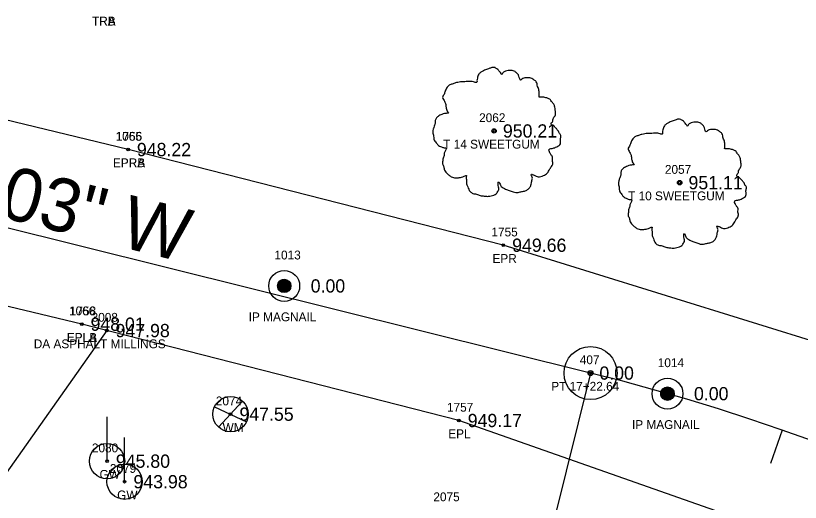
# Model space of a CAD drawing. Extents: x 1528109 to 1531398, y 1157799 to 1162548.
# Drawn here: x 1530324.8 to 1530413.6, y 1159116.5 to 1159171.6 of the extents above; entities that cross this region are included whole.
import ezdxf

# ---------------------------------------------------------------- set-up
doc = ezdxf.new("R2010")
doc.units = 0
for name, color, linetype in [('RD_EX_Driveway', 7, 'Continuous'), ('RD_EX_Driveway_txCode', 7, 'Continuous'), ('RD_EX_DV_Prop_txCode', 7, 'Continuous'), ('RD_EX_DV_PropPin', 7, 'Continuous'), ('RD_EX_Road', 7, 'Continuous'), ('RD_EX_Road_txCode', 7, 'Continuous'), ('RD_EX_TX_Driveway_ELEV', 7, 'Continuous'), ('RD_EX_TX_DV_Prop_ELEV', 7, 'Continuous'), ('RD_EX_TX_Road_ELEV', 7, 'Continuous'), ('RD_EX_TX_UT_ELEV', 7, 'Continuous'), ('RD_EX_TX_VEG_ELEV', 7, 'Continuous'), ('RD_EX_UT', 7, 'Continuous'), ('RD_EX_UT_txCode', 7, 'Continuous'), ('RD_EX_VEG', 7, 'Continuous'), ('RD_EX_VEG_txCode', 7, 'Continuous'), ('RD_HC_Cl', 7, 'Continuous'), ('RD_HC_Data', 7, 'Continuous'), ('RD_HC_Data_Tic', 7, 'Continuous'), ('RD_HC_Survey_ELEV', 7, 'Continuous'), ('RD_HC_txCode', 7, 'Continuous'), ('RD_SMD_Locator', 7, 'Continuous')]:
    doc.layers.add(name, color=color, linetype=linetype)

msp = doc.modelspace()

# ---------------------------------------------------------------- linework, layer by layer
at = {"layer": 'RD_EX_Driveway'}
msp.add_lwpolyline([(1530335.111, 1159135.944), (1530311.832, 1159103.01), (1530290.756, 1159080.388), (1530259.55, 1159056.296)], dxfattribs=at)
at = {"layer": 'RD_EX_DV_PropPin'}
for p, q in [((1530354.568, 1159140.572), (1530354.568, 1159141.425)), ((1530354.603, 1159140.524), (1530354.603, 1159141.473)), ((1530354.638, 1159140.484), (1530354.638, 1159141.514)), ((1530354.673, 1159140.448), (1530354.673, 1159141.549)), ((1530354.708, 1159140.416), (1530354.708, 1159141.581)), ((1530354.743, 1159140.389), (1530354.743, 1159141.608)), ((1530354.778, 1159140.364), (1530354.778, 1159141.633)), ((1530354.813, 1159140.342), (1530354.813, 1159141.655)), ((1530354.848, 1159140.323), (1530354.848, 1159141.674)), ((1530354.883, 1159140.306), (1530354.883, 1159141.691)), ((1530354.918, 1159140.291), (1530354.918, 1159141.706)), ((1530354.953, 1159140.278), (1530354.953, 1159141.719)), ((1530354.988, 1159140.267), (1530354.988, 1159141.73)), ((1530355.024, 1159140.258), (1530355.024, 1159141.739)), ((1530355.059, 1159140.251), (1530355.059, 1159141.747)), ((1530355.094, 1159140.245), (1530355.094, 1159141.752)), ((1530355.129, 1159140.241), (1530355.129, 1159141.756)), ((1530355.164, 1159140.238), (1530355.164, 1159141.759)), ((1530355.199, 1159140.238), (1530355.199, 1159141.76)), ((1530355.234, 1159140.238), (1530355.234, 1159141.759)), ((1530355.269, 1159140.241), (1530355.269, 1159141.756)), ((1530355.304, 1159140.245), (1530355.304, 1159141.752)), ((1530355.339, 1159140.251), (1530355.339, 1159141.747)), ((1530355.374, 1159140.258), (1530355.374, 1159141.739)), ((1530355.409, 1159140.267), (1530355.409, 1159141.73)), ((1530355.444, 1159140.278), (1530355.444, 1159141.719)), ((1530355.479, 1159140.291), (1530355.479, 1159141.706)), ((1530355.514, 1159140.306), (1530355.514, 1159141.691)), ((1530355.549, 1159140.323), (1530355.549, 1159141.674)), ((1530355.584, 1159140.342), (1530355.584, 1159141.655)), ((1530355.619, 1159140.364), (1530355.619, 1159141.633)), ((1530355.654, 1159140.389), (1530355.654, 1159141.608)), ((1530355.689, 1159140.416), (1530355.689, 1159141.581)), ((1530355.724, 1159140.448), (1530355.724, 1159141.549)), ((1530355.759, 1159140.484), (1530355.759, 1159141.514)), ((1530355.794, 1159140.524), (1530355.794, 1159141.473)), ((1530355.829, 1159140.572), (1530355.829, 1159141.425)), ((1530354.463, 1159140.802), (1530354.463, 1159141.195)), ((1530354.498, 1159140.701), (1530354.498, 1159141.297)), ((1530354.533, 1159140.629), (1530354.533, 1159141.368)), ((1530355.864, 1159140.629), (1530355.864, 1159141.368)), ((1530355.899, 1159140.701), (1530355.899, 1159141.297)), ((1530355.934, 1159140.802), (1530355.934, 1159141.195)), ((1530397.851, 1159128.605), (1530397.851, 1159128.998)), ((1530397.886, 1159128.504), (1530397.886, 1159129.099)), ((1530397.921, 1159128.432), (1530397.921, 1159129.171)), ((1530397.956, 1159128.375), (1530397.956, 1159129.228)), ((1530397.991, 1159128.327), (1530397.991, 1159129.276)), ((1530398.026, 1159128.286), (1530398.026, 1159129.317)), ((1530398.061, 1159128.251), (1530398.061, 1159129.352)), ((1530398.096, 1159128.219), (1530398.096, 1159129.384)), ((1530398.131, 1159128.192), (1530398.131, 1159129.411)), ((1530398.166, 1159128.167), (1530398.166, 1159129.436)), ((1530398.201, 1159128.145), (1530398.201, 1159129.458)), ((1530398.236, 1159128.126), (1530398.236, 1159129.477)), ((1530398.271, 1159128.109), (1530398.271, 1159129.494)), ((1530398.306, 1159128.094), (1530398.306, 1159129.509)), ((1530398.341, 1159128.081), (1530398.341, 1159129.522)), ((1530398.376, 1159128.07), (1530398.376, 1159129.533)), ((1530398.412, 1159128.061), (1530398.412, 1159129.542)), ((1530398.447, 1159128.053), (1530398.447, 1159129.55)), ((1530398.482, 1159128.048), (1530398.482, 1159129.555)), ((1530398.517, 1159128.044), (1530398.517, 1159129.559)), ((1530398.552, 1159128.041), (1530398.552, 1159129.562)), ((1530398.587, 1159128.04), (1530398.587, 1159129.563)), ((1530398.622, 1159128.041), (1530398.622, 1159129.562)), ((1530398.657, 1159128.044), (1530398.657, 1159129.559)), ((1530398.692, 1159128.048), (1530398.692, 1159129.555)), ((1530398.727, 1159128.053), (1530398.727, 1159129.55)), ((1530398.762, 1159128.061), (1530398.762, 1159129.542)), ((1530398.797, 1159128.07), (1530398.797, 1159129.533)), ((1530398.832, 1159128.081), (1530398.832, 1159129.522)), ((1530398.867, 1159128.094), (1530398.867, 1159129.509)), ((1530398.902, 1159128.109), (1530398.902, 1159129.494)), ((1530398.937, 1159128.126), (1530398.937, 1159129.477)), ((1530398.972, 1159128.145), (1530398.972, 1159129.458)), ((1530399.007, 1159128.167), (1530399.007, 1159129.436)), ((1530399.042, 1159128.192), (1530399.042, 1159129.411)), ((1530399.077, 1159128.219), (1530399.077, 1159129.384)), ((1530399.112, 1159128.251), (1530399.112, 1159129.352)), ((1530399.147, 1159128.286), (1530399.147, 1159129.317)), ((1530399.182, 1159128.327), (1530399.182, 1159129.276)), ((1530399.217, 1159128.375), (1530399.217, 1159129.228)), ((1530399.252, 1159128.432), (1530399.252, 1159129.171)), ((1530399.287, 1159128.504), (1530399.287, 1159129.099)), ((1530399.322, 1159128.605), (1530399.322, 1159128.998))]:
    msp.add_line(p, q, dxfattribs=at)
for centre, radius in [((1530355.199, 1159140.999), 1.75), ((1530355.199, 1159140.999), 0.761), ((1530398.587, 1159128.801), 1.75), ((1530398.587, 1159128.801), 0.761)]:
    msp.add_circle(centre, radius, dxfattribs=at)
at = {"layer": 'RD_EX_Road'}
for points in [[(1530337.524, 1159156.438), (1530294.126, 1159166.929), (1530250.926, 1159177.698), (1530204.422, 1159191.501), (1530168.451, 1159204.972), (1530120.583, 1159231.544), (1530104.564, 1159243.153), (1530086.767, 1159257.614), (1530051.976, 1159290.884), (1530019.197, 1159326.185), (1529978.154, 1159378.313), (1529959.682, 1159408.202), (1529942.811, 1159442.343), (1529934.787, 1159460.877), (1529923.222, 1159491.089), (1529910.457, 1159527.951), (1529895.986, 1159570.934), (1529881.686, 1159613.98), (1529856.284, 1159690.671), (1529839.736, 1159739.707), (1529819.567, 1159800.037), (1529788.948, 1159890.988)], [(1530332.276, 1159136.668), (1530288.961, 1159147.056), (1530245.679, 1159158.002), (1530197.525, 1159172.184), (1530159.104, 1159186.574), (1530108.597, 1159214.893), (1530072.674, 1159242.37), (1530037.118, 1159276.962), (1530005.208, 1159311.503), (1529961.591, 1159366.877), (1529941.786, 1159398.289), (1529924.064, 1159434.111), (1529903.768, 1159484.387), (1529891.443, 1159520.805), (1529876.794, 1159564.704), (1529862.9, 1159606.82), (1529836.939, 1159684.287), (1529820.656, 1159733.094), (1529800.023, 1159794.401), (1529769.543, 1159884.464)], [(1530704.872, 1158597.47), (1530691.014, 1158649.877), (1530681.221, 1158687.321), (1530670.59, 1158724.996), (1530654.416, 1158774.072), (1530635.351, 1158823.151), (1530627.8, 1158842.302), (1530617.346, 1158868.693), (1530597.914, 1158918.043), (1530578.532, 1158967.566), (1530556.701, 1159015.656), (1530524.512, 1159062.454), (1530499.94, 1159086.31), (1530481.928, 1159100.117), (1530434.533, 1159126.999), (1530416.954, 1159134.125), (1530380.005, 1159145.606), (1530337.524, 1159156.438)], [(1530685.414, 1158592.229), (1530678.869, 1158616.455), (1530671.675, 1158642.169), (1530661.525, 1158682.333), (1530651.167, 1158718.794), (1530644.653, 1158739.347), (1530638.953, 1158757.576), (1530635.453, 1158767.399), (1530616.881, 1158814.943), (1530597.612, 1158862.776), (1530579.091, 1158910.209), (1530559.732, 1158959.385), (1530538.759, 1159006.159), (1530508.965, 1159048.302), (1530469.435, 1159083.445), (1530424.026, 1159108.511), (1530374.973, 1159125.763), (1530332.276, 1159136.668)]]:
    msp.add_lwpolyline(points, dxfattribs=at)
at = {"layer": 'RD_EX_UT'}
for p, q in [((1530347.298, 1159127.317), (1530350.929, 1159125.604)), ((1530347.78, 1159125.022), (1530350.447, 1159127.918)), ((1530335.142, 1159121.16), (1530335.142, 1159126.16)), ((1530337.135, 1159118.835), (1530337.135, 1159123.835))]:
    msp.add_line(p, q, dxfattribs=at)
for centre, radius in [((1530349.132, 1159126.48), 2), ((1530335.142, 1159121.16), 1.999), ((1530337.135, 1159118.835), 1.999)]:
    msp.add_circle(centre, radius, dxfattribs=at)
at = {"layer": 'RD_EX_VEG'}
for centre, radius in [((1530378.956, 1159158.545), 0.25), ((1530378.943, 1159158.526), 0.0001), ((1530399.965, 1159152.692), 0.25), ((1530399.952, 1159152.673), 0.0001)]:
    msp.add_circle(centre, radius, dxfattribs=at)
for points in [[(1530379.088, 1159165.712), (1530378.788, 1159165.737), (1530378.463, 1159165.637), (1530378.213, 1159165.537), (1530377.988, 1159165.462), (1530377.763, 1159165.362), (1530377.463, 1159165.187), (1530377.238, 1159164.987), (1530377.113, 1159164.737), (1530377.063, 1159164.512), (1530377.013, 1159164.238), (1530377.013, 1159164.063), (1530376.889, 1159164.038), (1530376.739, 1159164.063), (1530376.489, 1159164.138), (1530376.239, 1159164.138), (1530375.989, 1159164.138), (1530375.639, 1159164.113), (1530375.289, 1159164.113), (1530375.014, 1159164.063), (1530374.689, 1159164.013), (1530374.315, 1159163.888), (1530373.965, 1159163.763), (1530373.665, 1159163.513), (1530373.415, 1159163.038), (1530373.29, 1159162.688), (1530373.14, 1159162.438), (1530373.29, 1159161.989), (1530373.465, 1159161.639), (1530373.49, 1159161.439), (1530373.565, 1159161.014), (1530373.665, 1159160.789), (1530373.79, 1159160.589), (1530373.715, 1159160.564), (1530373.34, 1159160.514), (1530373.04, 1159160.414), (1530372.615, 1159160.189), (1530372.39, 1159159.964), (1530372.29, 1159159.64), (1530372.266, 1159159.29), (1530372.166, 1159159.09), (1530372.091, 1159158.815), (1530372.066, 1159158.74), (1530372.016, 1159158.415), (1530372.116, 1159157.965), (1530372.141, 1159157.615), (1530372.266, 1159157.391), (1530372.415, 1159157.216), (1530372.59, 1159156.966), (1530372.99, 1159156.741), (1530373.315, 1159156.641), (1530373.515, 1159156.616), (1530373.34, 1159156.116), (1530373.29, 1159155.766), (1530373.165, 1159155.366), (1530373.165, 1159155.292), (1530373.115, 1159154.817), (1530373.265, 1159154.492), (1530373.34, 1159154.117), (1530373.515, 1159153.892), (1530373.79, 1159153.592), (1530374.115, 1159153.367), (1530374.615, 1159153.242), (1530375.014, 1159153.267), (1530375.589, 1159153.442), (1530375.839, 1159153.517), (1530375.814, 1159153.342), (1530375.839, 1159152.967), (1530375.839, 1159152.543), (1530375.989, 1159152.218), (1530376.089, 1159151.943), (1530376.239, 1159151.693), (1530376.564, 1159151.468), (1530376.963, 1159151.393), (1530377.388, 1159151.243), (1530377.838, 1159151.168), (1530378.338, 1159151.143), (1530378.938, 1159151.293), (1530379.212, 1159151.418), (1530379.312, 1159151.593), (1530379.512, 1159151.968), (1530379.462, 1159152.193), (1530379.487, 1159152.793), (1530379.587, 1159152.618), (1530379.762, 1159152.268), (1530380.262, 1159151.968), (1530380.662, 1159151.793), (1530381.137, 1159151.643), (1530381.437, 1159151.568), (1530381.911, 1159151.643), (1530382.286, 1159151.718), (1530382.661, 1159151.843), (1530382.961, 1159152.118), (1530383.136, 1159152.393), (1530383.186, 1159152.668), (1530383.261, 1159153.042), (1530383.311, 1159153.217)], [(1530383.311, 1159153.217), (1530383.236, 1159153.392), (1530383.186, 1159153.642), (1530383.261, 1159153.617), (1530383.436, 1159153.567), (1530383.711, 1159153.442), (1530383.935, 1159153.367), (1530384.26, 1159153.392), (1530384.535, 1159153.492), (1530384.985, 1159153.767), (1530385.26, 1159154.242), (1530385.535, 1159154.642), (1530385.61, 1159154.967), (1530385.56, 1159155.192), (1530385.535, 1159155.691), (1530385.335, 1159155.941), (1530385.285, 1159156.066), (1530385.185, 1159156.466), (1530385.26, 1159156.516), (1530385.535, 1159156.566), (1530385.91, 1159156.691), (1530386.184, 1159156.816), (1530386.409, 1159156.991), (1530386.484, 1159157.216), (1530386.459, 1159157.615), (1530386.509, 1159158.015), (1530386.434, 1159158.165), (1530386.334, 1159158.315), (1530386.259, 1159158.515), (1530386.109, 1159158.665), (1530386.01, 1159158.815), (1530385.91, 1159158.915), (1530385.785, 1159159.065), (1530385.61, 1159159.19), (1530385.46, 1159159.24), (1530385.41, 1159159.39), (1530385.56, 1159159.59), (1530385.61, 1159159.69), (1530385.635, 1159159.914), (1530385.86, 1159160.264), (1530385.91, 1159160.664), (1530385.86, 1159161.089), (1530385.81, 1159161.364), (1530385.66, 1159161.639), (1530385.46, 1159161.889), (1530385.335, 1159162.064), (1530385.16, 1159162.188), (1530384.835, 1159162.313), (1530384.585, 1159162.363), (1530384.235, 1159162.363), (1530384.035, 1159162.413), (1530384.06, 1159162.463), (1530384.06, 1159162.613), (1530384.06, 1159162.888), (1530383.985, 1159163.338), (1530383.835, 1159163.838), (1530383.835, 1159163.863), (1530383.735, 1159164.113), (1530383.511, 1159164.313), (1530383.336, 1159164.412), (1530383.136, 1159164.537), (1530382.886, 1159164.562), (1530382.586, 1159164.562), (1530382.311, 1159164.512), (1530382.111, 1159164.412), (1530381.936, 1159164.288), (1530381.861, 1159164.437), (1530381.761, 1159164.737), (1530381.711, 1159164.887), (1530381.561, 1159165.062), (1530381.337, 1159165.262), (1530380.887, 1159165.387), (1530380.262, 1159165.312), (1530379.962, 1159165.112), (1530379.812, 1159164.937), (1530379.762, 1159165.062), (1530379.562, 1159165.262), (1530379.462, 1159165.437), (1530379.287, 1159165.562), (1530379.138, 1159165.662), (1530379.038, 1159165.712)], [(1530400.096, 1159159.859), (1530399.797, 1159159.884), (1530399.472, 1159159.784), (1530399.222, 1159159.685), (1530398.997, 1159159.61), (1530398.772, 1159159.51), (1530398.472, 1159159.335), (1530398.247, 1159159.135), (1530398.122, 1159158.885), (1530398.072, 1159158.66), (1530398.022, 1159158.385), (1530398.022, 1159158.21), (1530397.897, 1159158.185), (1530397.747, 1159158.21), (1530397.498, 1159158.285), (1530397.248, 1159158.285), (1530396.998, 1159158.285), (1530396.648, 1159158.26), (1530396.298, 1159158.26), (1530396.023, 1159158.21), (1530395.698, 1159158.16), (1530395.324, 1159158.035), (1530394.974, 1159157.91), (1530394.674, 1159157.66), (1530394.424, 1159157.186), (1530394.299, 1159156.836), (1530394.149, 1159156.586), (1530394.299, 1159156.136), (1530394.474, 1159155.786), (1530394.499, 1159155.586), (1530394.574, 1159155.162), (1530394.674, 1159154.937), (1530394.799, 1159154.737), (1530394.724, 1159154.712), (1530394.349, 1159154.662), (1530394.049, 1159154.562), (1530393.624, 1159154.337), (1530393.399, 1159154.112), (1530393.299, 1159153.787), (1530393.274, 1159153.437), (1530393.175, 1159153.237), (1530393.1, 1159152.962), (1530393.075, 1159152.887), (1530393.025, 1159152.563), (1530393.125, 1159152.113), (1530393.15, 1159151.763), (1530393.274, 1159151.538), (1530393.424, 1159151.363), (1530393.599, 1159151.113), (1530393.999, 1159150.888), (1530394.324, 1159150.788), (1530394.524, 1159150.763), (1530394.349, 1159150.264), (1530394.299, 1159149.914), (1530394.174, 1159149.514), (1530394.174, 1159149.439), (1530394.124, 1159148.964), (1530394.274, 1159148.639), (1530394.349, 1159148.265), (1530394.524, 1159148.04), (1530394.799, 1159147.74), (1530395.124, 1159147.515), (1530395.623, 1159147.39), (1530396.023, 1159147.415), (1530396.598, 1159147.59), (1530396.848, 1159147.665), (1530396.823, 1159147.49), (1530396.848, 1159147.115), (1530396.848, 1159146.69), (1530396.998, 1159146.365), (1530397.098, 1159146.09), (1530397.248, 1159145.841), (1530397.573, 1159145.616), (1530397.972, 1159145.541), (1530398.397, 1159145.391), (1530398.847, 1159145.316), (1530399.347, 1159145.291), (1530399.947, 1159145.441), (1530400.221, 1159145.566), (1530400.321, 1159145.741), (1530400.521, 1159146.115), (1530400.471, 1159146.34), (1530400.496, 1159146.94), (1530400.596, 1159146.765), (1530400.771, 1159146.415), (1530401.271, 1159146.115), (1530401.671, 1159145.941), (1530402.146, 1159145.791), (1530402.445, 1159145.716), (1530402.92, 1159145.791), (1530403.295, 1159145.866), (1530403.67, 1159145.991), (1530403.97, 1159146.265), (1530404.145, 1159146.54), (1530404.195, 1159146.815), (1530404.27, 1159147.19), (1530404.32, 1159147.365)], [(1530404.32, 1159147.365), (1530404.245, 1159147.54), (1530404.195, 1159147.79), (1530404.27, 1159147.765), (1530404.445, 1159147.715), (1530404.719, 1159147.59), (1530404.944, 1159147.515), (1530405.269, 1159147.54), (1530405.544, 1159147.64), (1530405.994, 1159147.915), (1530406.269, 1159148.389), (1530406.544, 1159148.789), (1530406.619, 1159149.114), (1530406.569, 1159149.339), (1530406.544, 1159149.839), (1530406.344, 1159150.089), (1530406.294, 1159150.214), (1530406.194, 1159150.613), (1530406.269, 1159150.663), (1530406.544, 1159150.713), (1530406.918, 1159150.838), (1530407.193, 1159150.963), (1530407.418, 1159151.138), (1530407.493, 1159151.363), (1530407.468, 1159151.763), (1530407.518, 1159152.163), (1530407.443, 1159152.313), (1530407.343, 1159152.463), (1530407.268, 1159152.663), (1530407.118, 1159152.812), (1530407.018, 1159152.962), (1530406.918, 1159153.062), (1530406.794, 1159153.212), (1530406.619, 1159153.337), (1530406.469, 1159153.387), (1530406.419, 1159153.537), (1530406.569, 1159153.737), (1530406.619, 1159153.837), (1530406.644, 1159154.062), (1530406.869, 1159154.412), (1530406.918, 1159154.812), (1530406.869, 1159155.236), (1530406.819, 1159155.511), (1530406.669, 1159155.786), (1530406.469, 1159156.036), (1530406.344, 1159156.211), (1530406.169, 1159156.336), (1530405.844, 1159156.461), (1530405.594, 1159156.511), (1530405.244, 1159156.511), (1530405.044, 1159156.561), (1530405.069, 1159156.611), (1530405.069, 1159156.761), (1530405.069, 1159157.036), (1530404.994, 1159157.485), (1530404.844, 1159157.985), (1530404.844, 1159158.01), (1530404.744, 1159158.26), (1530404.52, 1159158.46), (1530404.345, 1159158.56), (1530404.145, 1159158.685), (1530403.895, 1159158.71), (1530403.595, 1159158.71), (1530403.32, 1159158.66), (1530403.12, 1159158.56), (1530402.945, 1159158.435), (1530402.87, 1159158.585), (1530402.77, 1159158.885), (1530402.72, 1159159.035), (1530402.57, 1159159.21), (1530402.346, 1159159.41), (1530401.896, 1159159.535), (1530401.271, 1159159.46), (1530400.971, 1159159.26), (1530400.821, 1159159.085), (1530400.771, 1159159.21), (1530400.571, 1159159.41), (1530400.471, 1159159.585), (1530400.296, 1159159.71), (1530400.146, 1159159.809), (1530400.046, 1159159.859)]]:
    msp.add_spline(points, degree=3, dxfattribs=at)
at = {"layer": 'RD_HC_Cl'}
msp.add_line((1530389.88, 1159131.136), (1530241.406, 1159168.107), dxfattribs=at)
msp.add_arc((1530329.18, 1158887.366), 251.214, 21.95502, 76.01743, dxfattribs=at)
at = {"layer": 'RD_HC_Data'}
msp.add_line((1530389.88, 1159131.136), (1530361.933, 1159018.9), dxfattribs=at)
for radius in [3, 0.282]:
    msp.add_circle((1530389.88, 1159131.136), radius, dxfattribs=at)
at = {"layer": 'RD_HC_Data_Tic'}
msp.add_line((1530411.575, 1159124.683), (1530410.263, 1159120.904), dxfattribs=at)
at = {"layer": 'RD_SMD_Locator'}
for centre in [(1530378.956, 1159158.545), (1530337.524, 1159156.438), (1530337.524, 1159156.438), (1530399.965, 1159152.692), (1530380.005, 1159145.606), (1530355.199, 1159140.999), (1530332.276, 1159136.668), (1530332.276, 1159136.668), (1530335.111, 1159135.944), (1530389.88, 1159131.136), (1530398.587, 1159128.801), (1530349.132, 1159126.48), (1530374.973, 1159125.763), (1530335.142, 1159121.16), (1530337.135, 1159118.835)]:
    msp.add_circle(centre, 0.15, dxfattribs=at)

# ---------------------------------------------------------------- texts
at = {"layer": 'RD_EX_Driveway_txCode'}
for s, p in [('3008', (1530333.402, 1159136.944)), ('DA ASPHALT MILLINGS', (1530326.851, 1159133.944))]:
    msp.add_text(s, height=1, dxfattribs=at).set_placement(p)
at = {"layer": 'RD_EX_DV_Prop_txCode'}
for s, p in [('1013', (1530354.096, 1159143.999)), ('IP MAGNAIL', (1530351.183, 1159136.999)), ('1014', (1530397.484, 1159131.802)), ('IP MAGNAIL', (1530394.571, 1159124.802))]:
    msp.add_text(s, height=1, dxfattribs=at).set_placement(p)
at = {"layer": 'RD_EX_Road_txCode'}
for s, p in [('1065', (1530336.115, 1159157.438)), ('1756', (1530336.154, 1159157.438)), ('EPRA', (1530335.807, 1159154.438)), ('EPRB', (1530335.823, 1159154.438)), ('1755', (1530378.659, 1159146.606)), ('EPR', (1530378.777, 1159143.606)), ('1066', (1530330.843, 1159137.668)), ('1758', (1530330.93, 1159137.668)), ('EPLA', (1530330.583, 1159134.668)), ('EPLB', (1530330.599, 1159134.668)), ('1757', (1530373.627, 1159126.763)), ('EPL', (1530373.769, 1159123.763))]:
    msp.add_text(s, height=1, dxfattribs=at).set_placement(p)
at = {"layer": 'RD_EX_TX_Driveway_ELEV'}
msp.add_text('947.98', height=1.5, dxfattribs=at).set_placement((1530336.111, 1159135.194))
at = {"layer": 'RD_EX_TX_DV_Prop_ELEV'}
for p in [(1530358.199, 1159140.249), (1530401.587, 1159128.052)]:
    msp.add_text('0.00', height=1.5, dxfattribs=at).set_placement(p)
at = {"layer": 'RD_EX_TX_Road_ELEV'}
for s, p in [('948.22', (1530338.524, 1159155.688)), ('948.22', (1530338.524, 1159155.688)), ('949.66', (1530381.005, 1159144.856)), ('948.01', (1530333.276, 1159135.918)), ('948.01', (1530333.276, 1159135.918)), ('949.17', (1530375.973, 1159125.013))]:
    msp.add_text(s, height=1.5, dxfattribs=at).set_placement(p)
at = {"layer": 'RD_EX_TX_UT_ELEV'}
for s, p in [('947.55', (1530350.132, 1159125.73)), ('945.80', (1530336.142, 1159120.41)), ('943.98', (1530338.135, 1159118.085))]:
    msp.add_text(s, height=1.5, dxfattribs=at).set_placement(p)
at = {"layer": 'RD_EX_TX_VEG_ELEV'}
for s, p in [('950.21', (1530379.956, 1159157.795)), ('951.11', (1530400.965, 1159151.942))]:
    msp.add_text(s, height=1.5, dxfattribs=at).set_placement(p)
at = {"layer": 'RD_EX_UT_txCode'}
for s, p in [('2074', (1530347.463, 1159127.48)), ('WM', (1530348.226, 1159124.48)), ('2080', (1530333.433, 1159122.16)), ('GW', (1530334.299, 1159119.16)), ('2079', (1530335.466, 1159119.835)), ('GW', (1530336.292, 1159116.835))]:
    msp.add_text(s, height=1, dxfattribs=at).set_placement(p)
at = {"layer": 'RD_EX_VEG_txCode'}
for s, p in [('TRA', (1530333.436, 1159170.48)), ('TRB', (1530333.452, 1159170.48)), ('2062', (1530377.263, 1159159.545)), ('T 14 SWEETGUM', (1530373.2, 1159156.545)), ('2057', (1530398.295, 1159153.692)), ('T 10 SWEETGUM', (1530394.13, 1159150.692)), ('2075', (1530372.088, 1159116.623))]:
    msp.add_text(s, height=1, dxfattribs=at).set_placement(p)
at = {"layer": 'RD_HC_Data'}
msp.add_text('N 76%%d 01\' 03" W', height=6, rotation=346.01743, dxfattribs=at).set_placement((1530288.722, 1159157.356))
at = {"layer": 'RD_HC_Survey_ELEV'}
msp.add_text('0.00', height=1.5, dxfattribs=at).set_placement((1530390.88, 1159130.386))
at = {"layer": 'RD_HC_txCode'}
for s, p in [('407', (1530388.66, 1159132.136)), ('PT 17+22.64', (1530385.431, 1159129.136))]:
    msp.add_text(s, height=1, dxfattribs=at).set_placement(p)

doc.saveas('drawing.dxf')
